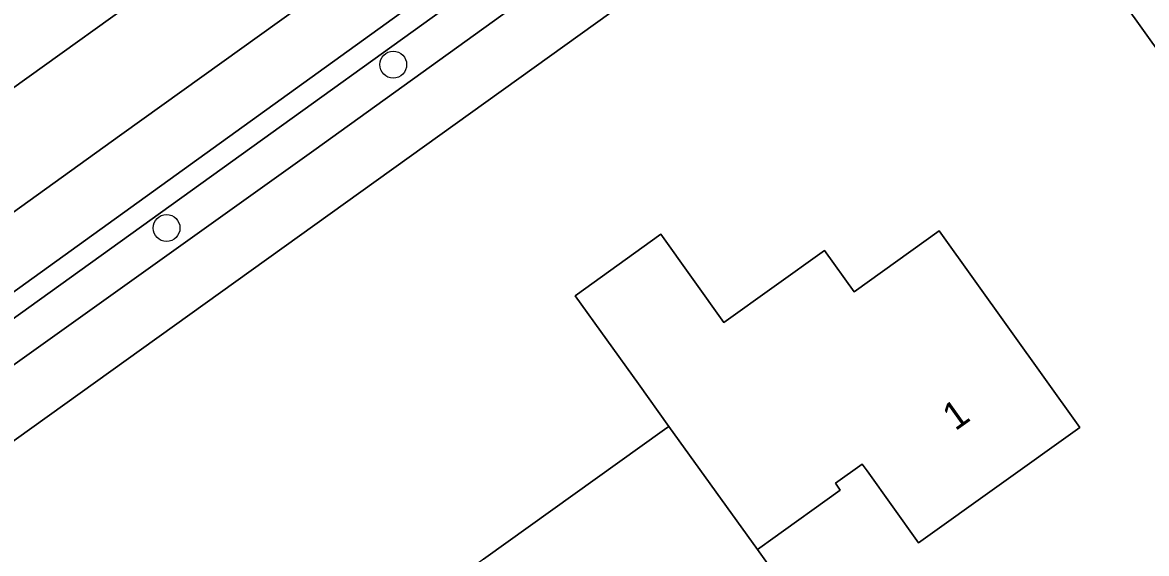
# Model space of a CAD drawing. Extents: x 158455 to 159797, y 387218 to 388672.
# Drawn here: x 159262.83 to 159303.76, y 387792.53 to 387811.85 of the extents above; entities that cross this region are included whole.
import ezdxf

# ---------------------------------------------------------------- set-up
doc = ezdxf.new("R2010")
doc.units = 0
for name, color, linetype in [('IMGEO_Berm_groen', 7, 'Continuous'), ('IMGEO_Boom', 7, 'Continuous'), ('IMGEO_Erf', 7, 'Continuous'), ('IMGEO_Groenvoorziening', 7, 'Continuous'), ('IMGEO_Muur', 7, 'Continuous'), ('IMGEO_Pand', 7, 'Continuous'), ('IMGEO_Pand_nummerreeks', 7, 'Continuous'), ('IMGEO_Rijbaan_lokaal_gesloten', 7, 'Continuous'), ('IMGEO_Voetpad_open', 7, 'Continuous')]:
    doc.layers.add(name, color=color, linetype=linetype)

msp = doc.modelspace()

# ---------------------------------------------------------------- linework, layer by layer
at = {"layer": 'IMGEO_Berm_groen'}
msp.add_lwpolyline([(159259.925, 387807.634), (159270.371, 387815.125), (159280.691, 387822.526), (159297.206, 387834.328), (159294.287, 387838.368), (159278.694, 387827.124), (159267.608, 387819.082), (159261.561, 387814.696), (159250.763, 387806.969), (159246.695, 387804.016), (159238.999, 387798.281), (159224.257, 387787.184), (159209.504, 387776.112), (159201.915, 387770.417), (159204.04, 387767.381), (159206.931, 387769.424)], dxfattribs=at)
at = {"layer": 'IMGEO_Boom'}
for centre in [(159276.327, 387810.313), (159268.072, 387804.368)]:
    msp.add_circle(centre, 0.489, dxfattribs=at)
at = {"layer": 'IMGEO_Erf'}
for points in [[(159307.132, 387828.619), (159303.107, 387825.734), (159219.866, 387766.077), (159225.4, 387758.477)], [(159322.548, 387788.361), (159317.652, 387795.205), (159315.556, 387798.136), (159313.325, 387801.254), (159311.801, 387800.164), (159306.983, 387806.899), (159297.622, 387819.984), (159304.325, 387824.778), (159307.604, 387822.204), (159308.782, 387823.048), (159313.013, 387817.133), (159310.38, 387815.249), (159313.181, 387811.334), (159316, 387807.394), (159318.631, 387809.276), (159322.718, 387803.562), (159324.189, 387804.615), (159324.331, 387804.416), (159328.436, 387798.679), (159325.82, 387796.807), (159328.532, 387793.016), (159329.803, 387793.926), (159329.98, 387793.678), (159332.686, 387789.896)], [(159279.61, 387792.316), (159286.201, 387797.035), (159286.368, 387797.154), (159285.255, 387798.702), (159282.951, 387801.907), (159286.073, 387804.142), (159288.371, 387800.933), (159292.034, 387803.555), (159293.112, 387802.051), (159296.204, 387804.265), (159301.326, 387797.111), (159295.461, 387792.912), (159293.583, 387795.535), (159293.407, 387795.78), (159292.431, 387795.081), (159292.607, 387794.836), (159290.06, 387793.012), (159289.757, 387792.795), (159289.589, 387792.674), (159290.663, 387791.18)]]:
    msp.add_lwpolyline(points, dxfattribs=at)
at = {"layer": 'IMGEO_Groenvoorziening'}
msp.add_lwpolyline([(159219.977, 387769.057), (159273.442, 387807.19), (159302.094, 387827.801), (159301.249, 387828.914), (159230.812, 387778.327), (159225.144, 387773.8)], close=True, dxfattribs=at)
at = {"layer": 'IMGEO_Muur'}
msp.add_lwpolyline([(159303.107, 387825.734), (159219.866, 387766.077)], dxfattribs=at)
at = {"layer": 'IMGEO_Pand'}
for points in [[(159313.181, 387811.334), (159310.38, 387815.249), (159313.013, 387817.133), (159308.782, 387823.048), (159307.604, 387822.204), (159304.325, 387824.778), (159297.622, 387819.984), (159306.983, 387806.899)], [(159296.204, 387804.265), (159293.112, 387802.051), (159292.034, 387803.555), (159288.371, 387800.933), (159286.073, 387804.142), (159282.951, 387801.907), (159285.255, 387798.702), (159286.368, 387797.154), (159289.589, 387792.674), (159289.757, 387792.795), (159290.06, 387793.012), (159292.607, 387794.836), (159292.431, 387795.081), (159293.407, 387795.78), (159293.583, 387795.535), (159295.461, 387792.912), (159301.326, 387797.111)], [(159290.663, 387791.18), (159289.589, 387792.674), (159286.368, 387797.154), (159286.201, 387797.035), (159279.61, 387792.316), (159276.615, 387790.119), (159281.783, 387782.884), (159282.781, 387781.487), (159288.711, 387785.732), (159286.794, 387788.409)]]:
    msp.add_lwpolyline(points, close=True, dxfattribs=at)
at = {"layer": 'IMGEO_Rijbaan_lokaal_gesloten'}
for points in [[(159348.638, 387871.164), (159338.642, 387863.956), (159318.123, 387849.269), (159315.655, 387847.503), (159314.556, 387846.716), (159314.38, 387846.615), (159303.363, 387838.728), (159303.062, 387838.512), (159300.257, 387836.508), (159299.684, 387836.098), (159297.82, 387834.766), (159297.206, 387834.328), (159280.691, 387822.526), (159270.371, 387815.125), (159259.925, 387807.634), (159241.009, 387794.063), (159231.446, 387787.171), (159217.149, 387776.687), (159212.048, 387773.054), (159211.04, 387772.323)], [(159342.201, 387862.095), (159320.964, 387846.898), (159301.822, 387833.141), (159283.029, 387819.662), (159266.445, 387807.778), (159243.853, 387791.543), (159230.826, 387782.182), (159225.716, 387778.318), (159221.438, 387774.616), (159219.859, 387773.204), (159214.645, 387768.545)], [(159219.705, 387769.67), (159223.407, 387773.077), (159224.861, 387774.398), (159230.249, 387778.893), (159256.111, 387797.449), (159285.066, 387818.293), (159303.798, 387831.383), (159320.755, 387843.81)], [(159214.645, 387768.545), (159219.859, 387773.204), (159221.438, 387774.616), (159225.716, 387778.318), (159230.826, 387782.182), (159243.853, 387791.543), (159266.445, 387807.778), (159283.029, 387819.662)]]:
    msp.add_lwpolyline(points, dxfattribs=at)
at = {"layer": 'IMGEO_Voetpad_open'}
for points in [[(159195.41, 387742.999), (159196.287, 387741.387), (159197.747, 387742.215), (159196.694, 387743.819), (159197.12, 387744.26), (159197.458, 387744.641), (159202.211, 387750), (159204.282, 387752.237), (159213.819, 387761.288), (159218.155, 387764.796), (159219.866, 387766.077), (159303.107, 387825.734), (159307.132, 387828.619), (159309.204, 387832.674)], [(159303.798, 387831.383), (159285.066, 387818.293), (159256.111, 387797.449), (159230.249, 387778.893), (159224.861, 387774.398), (159223.407, 387773.077), (159219.705, 387769.67)]]:
    msp.add_lwpolyline(points, dxfattribs=at)
msp.add_lwpolyline([(159273.442, 387807.19), (159219.977, 387769.057), (159225.144, 387773.8), (159230.812, 387778.327), (159301.249, 387828.914), (159302.094, 387827.801)], close=True, dxfattribs=at)

# ---------------------------------------------------------------- texts
at = {"layer": 'IMGEO_Pand_nummerreeks'}
msp.add_text('1', height=1, rotation=35.5979, dxfattribs=at).set_placement((159296.795, 387796.966))

doc.saveas('drawing.dxf')
